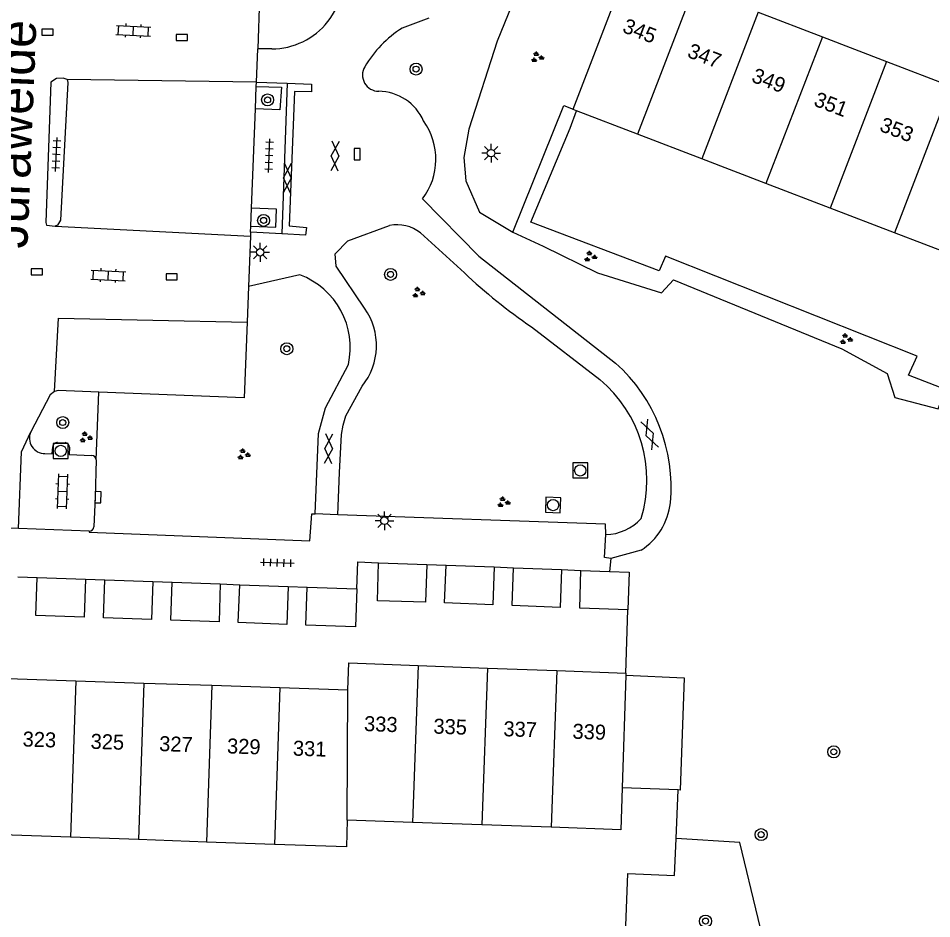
# Model space of a CAD drawing. Extents: x 132994 to 136000, y 393499 to 395512.
# Drawn here: x 134507.4 to 134568.3, y 394169.4 to 394229.5 of the extents above; entities that cross this region are included whole.
import ezdxf

# ---------------------------------------------------------------- set-up
doc = ezdxf.new("R2010")
doc.units = 0
for name, color, linetype in [('gg-afsc-erfafscheiding', 7, 'Continuous'), ('gg-afsc-muur', 7, 'Continuous'), ('gg-anno-huisnummerreeks BGT', 7, 'Continuous'), ('gg-anno-openbare ruimte label', 7, 'Continuous'), ('gg-bbg-bijgebouw', 7, 'Continuous'), ('gg-bbg-hoofdgebouw', 7, 'Continuous'), ('gg-bbg-tussenscheiding', 7, 'Continuous'), ('gg-knt-verharding', 7, 'Continuous'), ('gg-knt-verharding nz', 7, 'Continuous'), ('gt-grn-groengrens', 7, 'Continuous'), ('gt-symb-boom', 7, 'Continuous'), ('gt-symb-gesloten verharding', 7, 'Continuous'), ('gt-symb-groenvak', 7, 'Continuous'), ('gt-symb-klinker verharding', 7, 'Continuous'), ('gt-symb-kolk', 7, 'Continuous'), ('gt-symb-lichtmast', 7, 'Continuous'), ('gt-symb-rioolschacht', 7, 'Continuous'), ('gt-symb-tegel verharding', 7, 'Continuous')]:
    doc.layers.add(name, color=color, linetype=linetype)

# ---------------------------------------------------------------- blocks, each defined once
blk = doc.blocks.new('gt0-KL1')
at = {"layer": 'gt-symb-klinker verharding'}
for p, q in [((-1.15, 0.3), (1.15, 0.3)), ((-1, -0.3), (-1, 0.3)), ((-0.5, 0.3), (-0.5, 0.45)), ((0, -0.3), (0, 0.3)), ((0.5, 0.3), (0.5, 0.45)), ((1, -0.3), (1, 0.3)), ((-1.15, -0.3), (1.15, -0.3)), ((-0.5, -0.45), (-0.5, -0.3)), ((0.5, -0.45), (0.5, -0.3))]:
    blk.add_line(p, q, dxfattribs=at)
blk = doc.blocks.new('gt0-RS')
at = {"layer": 'gt-symb-rioolschacht'}
blk.add_lwpolyline([(-0.5, -0.5), (0.5, -0.5), (0.5, 0.5), (-0.5, 0.5)], close=True, dxfattribs=at)
blk.add_circle((0, 0), 0.375, dxfattribs=at)
blk = doc.blocks.new('gt0-BOOM')
at = {"layer": 'gt-symb-boom'}
for radius in [0.4, 0.2]:
    blk.add_circle((0, 0), radius, dxfattribs=at)
blk = doc.blocks.new('gt0-KOLK')
at = {"layer": 'gt-symb-kolk'}
blk.add_lwpolyline([(0, 0), (0.375, 0), (0.375, 0.4), (-0.375, 0.4), (-0.375, 0), (0, 0)], dxfattribs=at)
blk = doc.blocks.new('gt0-GRVAK')
at = {"layer": 'gt-symb-groenvak'}
for p, q in [((-0.11, 0.189), (-0.228, 0.24)), ((-0.182, 0.153), (0.088, 0.153)), ((-0.091, 0.211), (-0.156, 0.322)), ((-0.047, 0.214), (-0.047, 0.393)), ((-0.004, 0.211), (0.061, 0.322)), ((0.015, 0.189), (0.133, 0.24)), ((0.262, -0.052), (0.197, 0.059)), ((0.305, -0.049), (0.305, 0.13)), ((0.349, -0.052), (0.414, 0.059)), ((-0.245, -0.228), (-0.363, -0.177)), ((-0.318, -0.264), (-0.047, -0.264)), ((-0.226, -0.206), (-0.291, -0.095)), ((-0.183, -0.203), (-0.183, -0.024)), ((-0.139, -0.206), (-0.074, -0.095)), ((-0.12, -0.228), (-0.002, -0.177)), ((0.243, -0.074), (0.125, -0.023)), ((0.17, -0.11), (0.441, -0.11)), ((0.368, -0.074), (0.486, -0.023))]:
    blk.add_line(p, q, dxfattribs=at)
blk = doc.blocks.new('gt0-LMAST')
at = {"layer": 'gt-symb-lichtmast'}
for p, q in [((-0.005, 0.246), (-0.005, 0.621)), ((-0.182, 0.173), (-0.447, 0.438)), ((0.172, 0.173), (0.437, 0.438)), ((-0.255, -0.004), (-0.63, -0.004)), ((-0.182, -0.181), (-0.447, -0.446)), ((-0.005, -0.254), (-0.005, -0.629)), ((0.437, -0.446), (0.172, -0.181)), ((0.245, -0.004), (0.62, -0.004))]:
    blk.add_line(p, q, dxfattribs=at)
blk.add_circle((-0.005, -0.004), 0.25, dxfattribs=at)
blk = doc.blocks.new('gt0-TEG1')
at = {"layer": 'gt-symb-tegel verharding'}
for p, q in [((-1.125, 0), (1.125, 0)), ((-0.9, -0.25), (-0.9, 0.25)), ((-0.45, -0.25), (-0.45, 0.25)), ((0, -0.25), (0, 0.25)), ((0.45, -0.25), (0.45, 0.25)), ((0.9, -0.25), (0.9, 0.25))]:
    blk.add_line(p, q, dxfattribs=at)
blk = doc.blocks.new('gt0-GESVH1')
at = {"layer": 'gt-symb-gesloten verharding'}
for p, q in [((-0.992, -0.261), (0.008, 0.239)), ((0.008, -0.261), (-0.992, 0.239)), ((0.008, 0.239), (1.008, -0.261)), ((1.008, 0.239), (0.008, -0.261))]:
    blk.add_line(p, q, dxfattribs=at)

msp = doc.modelspace()

# ---------------------------------------------------------------- linework, layer by layer
at = {"layer": 'gg-afsc-erfafscheiding'}
msp.add_line((134551.271, 394174.789), (134551.4, 394178.026), dxfattribs=at)
for points in [[(134569.233, 394204.741), (134566.773, 394205.686), (134567.338, 394206.953), (134550.557, 394213.615), (134550.152, 394212.636), (134541.585, 394215.902), (134544.203, 394222.157)], [(134547.66, 394162.029), (134548.044, 394172.446), (134551.172, 394172.321), (134551.271, 394174.789)]]:
    msp.add_lwpolyline(points, dxfattribs=at)
at = {"layer": 'gg-afsc-muur'}
for p, q in [((134544.203, 394222.157), (134544.639, 394223.322)), ((134547.921, 394185.821), (134548.05, 394190.03))]:
    msp.add_line(p, q, dxfattribs=at)
at = {"layer": 'gg-bbg-bijgebouw'}
for p, q in [((134531.44, 394193.18), (134534.65, 394193.07)), ((134535.93, 394193.02), (134539.15, 394192.91)), ((134540.44, 394192.85), (134543.64, 394192.73)), ((134544.93, 394192.67), (134546.829, 394192.605)), ((134508.68, 394192.2), (134511.9, 394192.08)), ((134513.19, 394192.03), (134516.39, 394191.92)), ((134517.67, 394191.88), (134520.88, 394191.77)), ((134522.18, 394191.71), (134525.4, 394191.6)), ((134526.67, 394191.54), (134529.98, 394191.43))]:
    msp.add_line(p, q, dxfattribs=at)
for points in [[(134534.65, 394193.07), (134534.56, 394190.54), (134531.36, 394190.65), (134531.44, 394193.18)], [(134539.15, 394192.91), (134539.06, 394190.38), (134535.84, 394190.5), (134535.93, 394193.02)], [(134543.64, 394192.73), (134543.55, 394190.2), (134540.35, 394190.32), (134540.44, 394192.85)], [(134548.05, 394190.03), (134544.85, 394190.14), (134544.93, 394192.67)], [(134546.829, 394192.605), (134548.14, 394192.56), (134548.05, 394190.03)], [(134511.9, 394192.08), (134511.81, 394189.55), (134508.59, 394189.67), (134508.68, 394192.2)], [(134516.39, 394191.92), (134516.3, 394189.39), (134513.1, 394189.5), (134513.19, 394192.03)], [(134520.88, 394191.77), (134520.8, 394189.24), (134517.59, 394189.35), (134517.67, 394191.88)], [(134525.4, 394191.6), (134525.31, 394189.07), (134522.08, 394189.19), (134522.18, 394191.71)], [(134529.98, 394191.43), (134529.9, 394188.91), (134526.59, 394189.01), (134526.67, 394191.54)]]:
    msp.add_lwpolyline(points, dxfattribs=at)
at = {"layer": 'gg-bbg-hoofdgebouw'}
for p, q in [((134556.74, 394229.907), (134561.025, 394228.26)), ((134561.025, 394228.26), (134565.31, 394226.613)), ((134565.31, 394226.613), (134569.596, 394224.966)), ((134548.694, 394221.766), (134544.639, 394223.322)), ((134552.98, 394220.121), (134548.694, 394221.766)), ((134557.265, 394218.477), (134552.98, 394220.121)), ((134561.551, 394216.832), (134557.265, 394218.477)), ((134565.837, 394215.187), (134561.551, 394216.832)), ((134534.075, 394186.33), (134538.7, 394186.16)), ((134538.7, 394186.16), (134543.325, 394185.99)), ((134543.325, 394185.99), (134547.921, 394185.821)), ((134506.721, 394185.467), (134511.252, 394185.313)), ((134511.252, 394185.313), (134515.784, 394185.16)), ((134547.921, 394185.821), (134547.916, 394185.673)), ((134515.784, 394185.16), (134520.314, 394185.007)), ((134520.314, 394185.007), (134524.845, 394184.853)), ((134524.845, 394184.853), (134529.38, 394184.7)), ((134551.4, 394178.026), (134547.67, 394178.18)), ((134533.69, 394175.865), (134529.35, 394176.02)), ((134538.315, 394175.7), (134533.69, 394175.865)), ((134542.939, 394175.535), (134538.315, 394175.7)), ((134510.899, 394174.872), (134506.368, 394175.031)), ((134515.43, 394174.714), (134510.899, 394174.872)), ((134519.96, 394174.556), (134515.43, 394174.714)), ((134524.491, 394174.398), (134519.96, 394174.556))]:
    msp.add_line(p, q, dxfattribs=at)
for points in [[(134544.416, 394223.426), (134548.17, 394233.2), (134548.553, 394233.053)], [(134544.639, 394223.322), (134544.41, 394223.41), (134544.416, 394223.426)], [(134569.452, 394211.874), (134569.15, 394211.99), (134569.79, 394213.67), (134565.837, 394215.187)], [(134529.38, 394184.7), (134529.45, 394186.5), (134534.075, 394186.33)], [(134547.916, 394185.673), (134551.82, 394185.5), (134551.55, 394178.02), (134551.4, 394178.026)], [(134547.67, 394178.18), (134547.58, 394175.37), (134542.939, 394175.535)], [(134529.35, 394176.02), (134529.3, 394174.23), (134524.491, 394174.398)]]:
    msp.add_lwpolyline(points, dxfattribs=at)
at = {"layer": 'gg-bbg-tussenscheiding'}
for p, q in [((134552.455, 394231.553), (134548.694, 394221.766)), ((134556.74, 394229.907), (134552.98, 394220.121)), ((134561.025, 394228.26), (134557.265, 394218.477)), ((134565.31, 394226.613), (134561.551, 394216.832)), ((134569.596, 394224.966), (134565.837, 394215.187)), ((134534.075, 394186.33), (134533.69, 394175.865)), ((134538.7, 394186.16), (134538.315, 394175.7)), ((134543.325, 394185.99), (134542.939, 394175.535)), ((134511.252, 394185.313), (134510.899, 394174.872)), ((134547.916, 394185.673), (134547.67, 394178.18)), ((134515.784, 394185.16), (134515.43, 394174.714)), ((134520.314, 394185.007), (134519.96, 394174.556)), ((134524.845, 394184.853), (134524.491, 394174.398)), ((134529.35, 394176.02), (134529.38, 394184.7))]:
    msp.add_line(p, q, dxfattribs=at)
at = {"layer": 'gg-knt-verharding'}
for p, q in [((134523.511, 394231.027), (134523.374, 394227.449)), ((134534.78, 394229.49), (134533.01, 394228.839)), ((134523.289, 394225.237), (134523.374, 394227.449)), ((134524.312, 394227.45), (134523.374, 394227.449)), ((134523.221, 394223.457), (134523.278, 394224.949)), ((134523.278, 394224.949), (134523.289, 394225.237)), ((134523.289, 394225.237), (134525.35, 394225.156)), ((134525.35, 394225.156), (134524.974, 394215.106)), ((134522.966, 394216.832), (134523.221, 394223.457)), ((134522.919, 394215.619), (134522.966, 394216.832)), ((134522.904, 394215.219), (134522.894, 394214.957)), ((134522.904, 394215.219), (134522.919, 394215.619)), ((134524.974, 394215.106), (134522.904, 394215.219)), ((134534.22, 394215.18), (134537.155, 394212.513)), ((134522.894, 394214.957), (134522.765, 394211.609)), ((134530.507, 394210.151), (134528.6, 394212.96)), ((134526.18, 394212.38), (134522.765, 394211.609)), ((134522.765, 394211.609), (134522.674, 394209.227)), ((134541.624, 394208.919), (134546.18, 394205.4)), ((134509.53, 394204.38), (134508.241, 394201.914)), ((134509.831, 394204.602), (134509.53, 394204.38)), ((134510.033, 394201.189), (134510.545, 394201.187)), ((134528.718, 394196.38), (134528.83, 394199.196)), ((134528.718, 394196.38), (134527.21, 394196.432)), ((134507.433, 394195.453), (134503.422, 394195.599)), ((134512.137, 394195.285), (134507.433, 394195.453)), ((134512.137, 394195.285), (134512.134, 394195.211)), ((134548.94, 394194.01), (134546.919, 394193.466)), ((134546.919, 394193.466), (134546.829, 394192.605)), ((134534.65, 394193.07), (134535.93, 394193.02)), ((134539.15, 394192.91), (134540.44, 394192.85)), ((134543.64, 394192.73), (134544.93, 394192.67)), ((134507.39, 394192.25), (134508.68, 394192.2)), ((134511.9, 394192.08), (134513.19, 394192.03)), ((134516.39, 394191.92), (134517.67, 394191.88)), ((134520.88, 394191.77), (134522.18, 394191.71)), ((134525.4, 394191.6), (134526.67, 394191.54))]:
    msp.add_line(p, q, dxfattribs=at)
for points in [[(134510.663, 394225.396), (134510.409, 394225.5), (134509.965, 394225.483), (134509.581, 394225.221), (134509.247, 394215.879), (134509.304, 394215.684), (134509.866, 394215.615)], [(134510.663, 394225.396), (134510.716, 394225.215), (134510.229, 394216.016), (134510.027, 394215.702), (134509.866, 394215.615)], [(134523.278, 394224.949), (134524.951, 394224.885), (134524.861, 394223.394), (134523.221, 394223.457)], [(134525.35, 394225.156), (134526.97, 394225.1), (134526.96, 394224.59), (134525.83, 394224.61), (134525.47, 394215.64), (134526.63, 394215.54), (134526.56, 394215.02), (134524.974, 394215.106)], [(134534.37, 394217.44), (134538.11, 394213.62), (134547.231, 394206.489)], [(134522.919, 394215.619), (134524.585, 394215.555), (134524.636, 394216.768), (134522.966, 394216.832)], [(134528.6, 394212.96), (134528.55, 394213.78), (134529.38, 394214.64), (134532.17, 394215.67)], [(134522.674, 394209.227), (134522.48, 394204.18), (134512.781, 394204.555)], [(134527.21, 394196.432), (134527.42, 394201.79), (134527.89, 394203.5), (134529.42, 394206.391)], [(134528.83, 394199.196), (134528.961, 394201.724), (134529.067, 394202.358), (134529.258, 394202.971), (134530.337, 394204.947)], [(134512.781, 394204.555), (134510.07, 394204.66), (134509.831, 394204.602)], [(134509.191, 394200.461), (134509.679, 394200.44), (134509.715, 394200.911)], [(134510.828, 394200.889), (134510.812, 394200.4), (134512.327, 394200.333)], [(134512.606, 394200.034), (134512.536, 394197.556), (134512.451, 394195.581)], [(134512.134, 394195.211), (134526.84, 394194.65), (134526.98, 394196.44), (134527.21, 394196.432)], [(134546.579, 394195.059), (134546.56, 394195.76), (134528.718, 394196.38)], [(134546.919, 394193.466), (134546.499, 394193.529), (134546.579, 394195.059)], [(134529.98, 394191.43), (134530.06, 394193.23), (134531.44, 394193.18)]]:
    msp.add_lwpolyline(points, dxfattribs=at)
for centre, radius, start, end in [((134524.305, 394232.223), 4.773, 270.08458, 13.28954), ((134537.333, 394222.145), 7.969, 122.85241, 148.90692), ((134531.455, 394225.713), 1.093, 149.97352, 269.24499), ((134531.379, 394221.265), 3.355, 24.16887, 88.93734), ((134530.829, 394220.088), 4.421, 323.21374, 35.24348), ((134532.664, 394213.203), 2.516, 51.79032, 101.32394), ((134524.369, 394207.529), 5.178, 347.29931, 69.52674), ((134561.921, 394238.733), 36.068, 226.63362, 235.75343), ((134526.946, 394207.663), 4.344, 321.31231, 34.94564), ((134539.896, 394198.232), 11.044, 354.52727, 48.3842), ((134540.612, 394198.696), 8.715, 342.88986, 50.28844), ((134509.194, 394201.5), 1.039, 156.52182, 269.83308), ((134510, 394200.905), 0.285, 83.43641, 178.8844), ((134510.534, 394200.894), 0.294, 359.10346, 87.93873), ((134512.29, 394200.019), 0.316, 2.76343, 83.27304), ((134546.537, 394197.673), 4.381, 303.26684, 353.52219), ((134546.508, 394198.351), 3.293, 271.22981, 317.63251), ((134512.137, 394195.6), 0.315, 270.05343, 356.56616), ((134535.407, 394227.341), 73.991, 293.58703, 312.98221)]:
    msp.add_arc(centre, radius, start, end, dxfattribs=at)
at = {"layer": 'gg-knt-verharding nz'}
for p, q in [((134523.289, 394225.237), (134510.663, 394225.396)), ((134509.866, 394215.615), (134522.894, 394214.957))]:
    msp.add_line(p, q, dxfattribs=at)
for points in [[(134509.831, 394204.602), (134510.083, 394209.494), (134522.674, 394209.227)], [(134507.433, 394195.453), (134507.628, 394200.578), (134508.241, 394201.914)]]:
    msp.add_lwpolyline(points, dxfattribs=at)
at = {"layer": 'gt-grn-groengrens'}
msp.add_line((134512.606, 394200.034), (134512.781, 394204.555), dxfattribs=at)
for points in [[(134548.376, 394240.795), (134545.917, 394238.384), (134542.922, 394235.193), (134540.773, 394231.48), (134539.341, 394227.962), (134537.452, 394222.099), (134537.127, 394220.21), (134537.257, 394218.647), (134538.169, 394216.562), (134540.385, 394215.23)], [(134540.385, 394215.23), (134543.795, 394223.667), (134544.416, 394223.426)], [(134540.385, 394215.23), (134542.418, 394214.281), (134546.024, 394212.514), (134550.295, 394211.179), (134551.105, 394212.039), (134562.326, 394207.438), (134565.335, 394205.801), (134565.855, 394204.208), (134568.736, 394203.448), (134569.233, 394204.741)], [(134557.959, 394164.392), (134555.53, 394174.525), (134551.271, 394174.789)]]:
    msp.add_lwpolyline(points, dxfattribs=at)

# ---------------------------------------------------------------- block references
at = {"layer": 'gt-symb-boom'}
for p in [(134533.932, 394226.1), (134524.039, 394224.046), (134523.767, 394216.012), (134532.233, 394212.413), (134525.316, 394207.456), (134510.373, 394202.529), (134561.784, 394180.57), (134556.942, 394175.046), (134553.233, 394169.282)]:
    msp.add_blockref('gt0-BOOM', p, dxfattribs=at)
at = {"layer": 'gt-symb-gesloten verharding'}
for p, rotation in [((134528.542, 394220.319), -92.29290050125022), ((134525.365, 394218.84), -91.77737676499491), ((134549.516, 394201.737), -68.77323173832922), ((134528.092, 394200.788), 87.70709950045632)]:
    msp.add_blockref('gt0-GESVH1', p, dxfattribs=dict(at, rotation=rotation))
at = {"layer": 'gt-symb-groenvak'}
for p in [(134542.001, 394226.887), (134545.537, 394213.592), (134534.075, 394211.188), (134562.584, 394208.088), (134511.904, 394201.54), (134522.423, 394200.401), (134539.756, 394197.211)]:
    msp.add_blockref('gt0-GRVAK', p, dxfattribs=at)
at = {"layer": 'gt-symb-klinker verharding'}
for p, rotation in [((134515.09, 394228.656), -2.8652657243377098), ((134513.412, 394212.343), -2.8652657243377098), ((134510.352, 394197.941), -91.83467292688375)]:
    msp.add_blockref('gt0-KL1', p, dxfattribs=dict(at, rotation=rotation))
at = {"layer": 'gt-symb-kolk'}
for p in [(134509.362, 394228.356), (134518.312, 394228.009), (134508.643, 394212.387), (134517.639, 394212.04)]:
    msp.add_blockref('gt0-KOLK', p, dxfattribs=at)
for p, rotation in [((134530.215, 394220.431), 90), ((134512.536, 394197.556), -91.61422063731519)]:
    msp.add_blockref('gt0-KOLK', p, dxfattribs=dict(at, rotation=rotation))
at = {"layer": 'gt-symb-lichtmast'}
for p in [(134538.94, 394220.495), (134523.545, 394213.885), (134531.83, 394195.987)]:
    msp.add_blockref('gt0-LMAST', p, dxfattribs=at)
at = {"layer": 'gt-symb-rioolschacht'}
for p, rotation in [((134510.247, 394200.637), -89.91930177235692), ((134543.07, 394197.026), -91.94925412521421)]:
    msp.add_blockref('gt0-RS', p, dxfattribs=dict(at, rotation=rotation))
msp.add_blockref('gt0-RS', (134544.879, 394199.335), dxfattribs=at)
at = {"layer": 'gt-symb-tegel verharding'}
for p, rotation in [((134509.949, 394220.405), 86.96313105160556), ((134524.137, 394220.318), 87.87890360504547), ((134524.684, 394193.184), -2.1783688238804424)]:
    msp.add_blockref('gt0-TEG1', p, dxfattribs=dict(at, rotation=rotation))

# ---------------------------------------------------------------- texts
at = {"layer": 'gg-anno-huisnummerreeks BGT'}
for s, rotation, p in [('345', 339, (134547.63, 394228.586)), ('347', 339, (134551.954, 394226.925)), ('349', 339, (134556.234, 394225.28)), ('351', 339, (134560.385, 394223.684)), ('353', 339, (134564.771, 394221.999)), ('333', 357.9, (134530.453, 394181.96)), ('335', 357.9, (134535.078, 394181.79)), ('337', 357.9, (134539.744, 394181.618)), ('339', 357.9, (134544.35, 394181.449)), ('323', 358.1, (134507.69, 394180.931)), ('325', 358.1, (134512.222, 394180.777)), ('327', 358.1, (134516.793, 394180.623)), ('329', 358.1, (134521.319, 394180.469)), ('331', 358.1, (134525.71, 394180.321))]:
    msp.add_text(s, height=1, rotation=rotation, dxfattribs=at).set_placement(p)
at = {"layer": 'gg-anno-openbare ruimte label'}
msp.add_text('Juraweide', height=2.5, rotation=87.7, dxfattribs=at).set_placement((134508.012, 394214.109))

doc.saveas('drawing.dxf')
